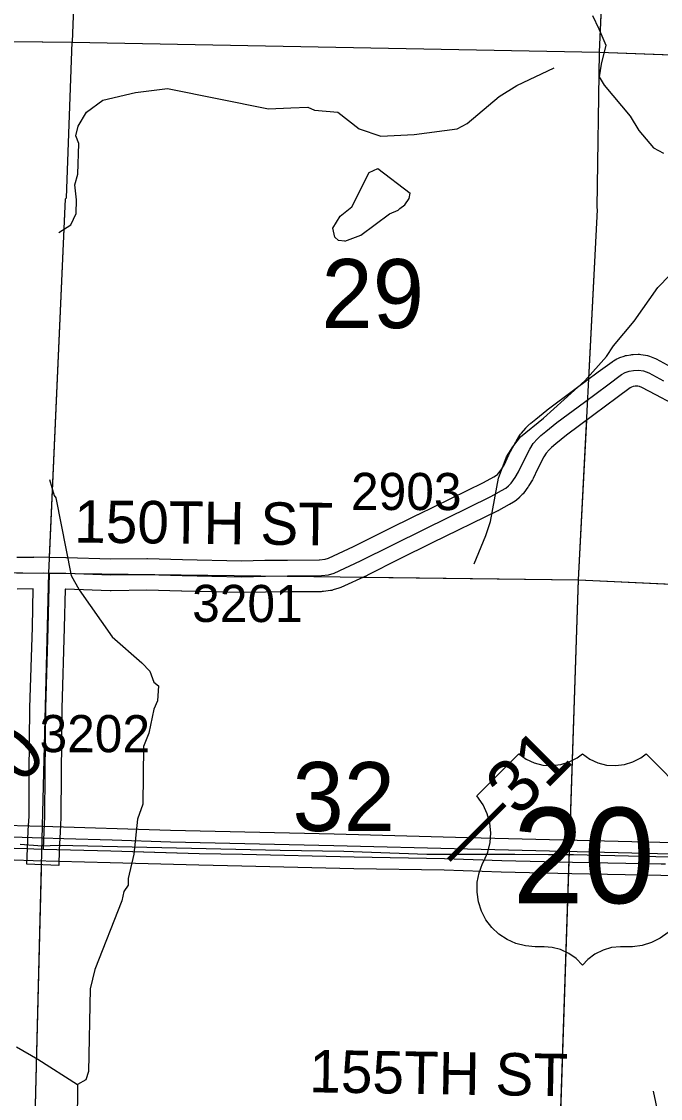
# Model space of a CAD drawing. Extents: x -157.2 to -99.3, y 12.2 to 46.2.
# Drawn here: x -119.49 to -118.286, y 34.429 to 36.459 of the extents above; entities that cross this region are included whole.
import ezdxf

# ---------------------------------------------------------------- set-up
doc = ezdxf.new("R2010")
doc.units = 0
for name, color, linetype in [('tdCoDivCarto', 7, 'Continuous'), ('tdCoHydroRiver', 7, 'Continuous'), ('tdCoPriCL', 7, 'Continuous'), ('tdCoPriDiv', 7, 'Continuous'), ('tdCoSecRdNmbr', 7, 'Continuous'), ('tdCoSecRdTxt', 7, 'Continuous'), ('tdCoSecRteBand', 7, 'Continuous'), ('tdCoSecRteCL', 7, 'Continuous'), ('tdCoSectLine', 7, 'Continuous'), ('tdCoSectLinePart', 7, 'Continuous'), ('tdCoSectNmbr', 7, 'Continuous'), ('tdCoShieldUsRte', 7, 'Continuous'), ('tdCoSurfGravel', 7, 'Continuous'), ('tdStHwyPriRefPost1', 7, 'Continuous'), ('tdStHwyPriRefPost5', 7, 'Continuous')]:
    doc.layers.add(name, color=color, linetype=linetype)

msp = doc.modelspace()

# ---------------------------------------------------------------- linework, layer by layer
at = {"layer": 'tdCoDivCarto'}
for points in [[(-119.4518, 34.9198), (-119.5463, 34.9226), (-119.7035, 34.928), (-119.7854, 34.9312), (-119.8934, 34.9348), (-120.0328, 34.94), (-120.1434, 34.9438), (-120.2344, 34.9473), (-120.3357, 34.9509), (-120.3984, 34.9532)], [(-119.4518, 34.9198), (-119.5463, 34.9226), (-119.7035, 34.928), (-119.7854, 34.9312), (-119.8934, 34.9348), (-120.0328, 34.94), (-120.1434, 34.9438), (-120.2344, 34.9473), (-120.3357, 34.9509), (-120.3984, 34.9532)], [(-120.4856, 34.9354), (-120.4496, 34.9337), (-120.2982, 34.9283), (-120.1178, 34.9228), (-120.0219, 34.9199), (-119.9614, 34.9176), (-119.8814, 34.914), (-119.7964, 34.9113), (-119.6826, 34.9067), (-119.5756, 34.903), (-119.4803, 34.9002)], [(-120.4856, 34.9354), (-120.4496, 34.9337), (-120.2982, 34.9283), (-120.1178, 34.9228), (-120.0219, 34.9199), (-119.9614, 34.9176), (-119.8814, 34.914), (-119.7964, 34.9113), (-119.6826, 34.9067), (-119.5756, 34.903), (-119.4803, 34.9002)], [(-119.4517, 34.9197), (-119.4518, 34.9198)], [(-119.4517, 34.9197), (-119.4518, 34.9198)], [(-119.4105, 34.9185), (-119.4517, 34.9197)], [(-119.4105, 34.9185), (-119.4517, 34.9197)], [(-119.3194, 34.9157), (-119.4105, 34.9185)], [(-119.3194, 34.9157), (-119.4105, 34.9185)], [(-117.3809, 34.8662), (-117.3999, 34.8672), (-117.5302, 34.872), (-117.7153, 34.8781), (-117.9733, 34.8858), (-118.1803, 34.8873), (-118.3149, 34.8907), (-118.6503, 34.8988), (-118.9017, 34.9054), (-119.21, 34.9124), (-119.3194, 34.9157)], [(-117.3809, 34.8662), (-117.3999, 34.8672), (-117.5302, 34.872), (-117.7153, 34.8781), (-117.9733, 34.8858), (-118.1803, 34.8873), (-118.3149, 34.8907), (-118.6503, 34.8988), (-118.9017, 34.9054), (-119.21, 34.9124), (-119.3194, 34.9157)], [(-119.4803, 34.9002), (-119.4672, 34.8998), (-119.4493, 34.8993)], [(-119.4803, 34.9002), (-119.4672, 34.8998), (-119.4493, 34.8993)], [(-119.4493, 34.8993), (-119.3224, 34.8957), (-119.2603, 34.894)], [(-119.4493, 34.8993), (-119.3224, 34.8957), (-119.1557, 34.8911), (-119.0741, 34.8896), (-118.8634, 34.8847), (-118.6932, 34.8817), (-118.5854, 34.878), (-118.4524, 34.8748), (-118.2853, 34.8716), (-118.277, 34.8715)], [(-119.2603, 34.894), (-119.1557, 34.8911), (-119.0741, 34.8896), (-118.8634, 34.8847), (-118.6932, 34.8817), (-118.5854, 34.878), (-118.4524, 34.8748), (-118.2853, 34.8716), (-118.277, 34.8715)]]:
    msp.add_lwpolyline(points, dxfattribs=at)
at = {"layer": 'tdCoHydroRiver'}
for points in [[(-118.4144, 36.4702), (-118.4024, 36.4446), (-118.3891, 36.4142), (-118.3979, 36.3782), (-118.4017, 36.3546), (-118.3927, 36.3386), (-118.3437, 36.2804), (-118.3271, 36.2531), (-118.2996, 36.2208), (-118.2809, 36.2108)], [(-119.3868, 36.1228), (-119.39, 36.151), (-119.3841, 36.1711), (-119.3824, 36.2288), (-119.388, 36.243), (-119.3838, 36.2616), (-119.3681, 36.2877), (-119.3374, 36.3105), (-119.2755, 36.3246), (-119.2153, 36.3325), (-119.0253, 36.2942), (-118.9827, 36.2962), (-118.9511, 36.2969), (-118.9386, 36.2918), (-118.8945, 36.2875), (-118.8543, 36.2564), (-118.8136, 36.2426), (-118.7504, 36.2457), (-118.6696, 36.2561), (-118.6504, 36.2666), (-118.5906, 36.3171), (-118.5569, 36.3383), (-118.4865, 36.3711)], [(-118.8679, 36.1094), (-118.8354, 36.1742), (-118.8191, 36.1814), (-118.7581, 36.1354)], [(-119.4201, 36.0609), (-119.3974, 36.0753), (-119.3875, 36.0966), (-119.3868, 36.1228)], [(-118.7773, 36.1062), (-118.768, 36.1133), (-118.7597, 36.125), (-118.7581, 36.1354)], [(-118.8809, 36.0446), (-118.8929, 36.046), (-118.9002, 36.0521), (-118.9038, 36.069), (-118.8898, 36.0918), (-118.8679, 36.1094)], [(-118.8809, 36.0446), (-118.8511, 36.0559), (-118.7972, 36.096), (-118.7807, 36.1032), (-118.7773, 36.1062)], [(-118.6372, 35.4367), (-118.6153, 35.4898), (-118.6066, 35.5164), (-118.5918, 35.598), (-118.5765, 35.6386), (-118.5649, 35.6572), (-118.5502, 35.6758), (-118.5067, 35.7109), (-118.429, 35.7813), (-118.3883, 35.8275), (-118.3751, 35.8477), (-118.336, 35.894), (-118.2916, 35.9574), (-118.2689, 35.9805)], [(-119.4375, 35.5959), (-119.4289, 35.5657), (-119.4259, 35.5609), (-119.3967, 35.4149), (-119.3817, 35.3877), (-119.3194, 35.2992), (-119.2639, 35.2504), (-119.2486, 35.2342), (-119.2413, 35.2135), (-119.232, 35.2069), (-119.2344, 35.1786), (-119.2411, 35.163), (-119.2502, 35.1175), (-119.2604, 35.0925), (-119.2618, 34.9837), (-119.272, 34.9555), (-119.2786, 34.8894), (-119.2893, 34.844), (-119.2896, 34.8314), (-119.2978, 34.819), (-119.3015, 34.8017), (-119.3523, 34.6722), (-119.3612, 34.6361), (-119.3639, 34.48), (-119.3691, 34.4643), (-119.3851, 34.4553)], [(-119.4999, 34.5263), (-119.4595, 34.5031), (-119.3851, 34.4553)], [(-119.3851, 34.4553), (-119.3856, 34.3796), (-119.3801, 34.3479), (-119.3575, 34.3094), (-119.2979, 34.2383), (-119.2943, 34.1972), (-119.3028, 34.1754), (-119.297, 34.1563), (-119.2458, 34.1249), (-119.2108, 34.0798), (-119.2064, 34.0654), (-119.2072, 34.0371), (-119.214, 34.0199), (-119.2461, 33.9987), (-119.2545, 33.98), (-119.2614, 33.9596), (-119.2554, 33.9484), (-119.2564, 33.9122), (-119.2629, 33.9029), (-119.2917, 33.891)], [(-118.2999, 34.443), (-118.2916, 34.4017)]]:
    msp.add_lwpolyline(points, dxfattribs=at)
at = {"layer": 'tdCoPriCL'}
msp.add_lwpolyline([(-119.4927, 34.9082), (-119.4517, 34.9055), (-119.4215, 34.9063), (-119.0032, 34.897), (-118.8831, 34.8952), (-118.7264, 34.8898), (-118.6647, 34.8897), (-118.561, 34.8894), (-118.4975, 34.8892), (-118.4503, 34.889), (-118.2173, 34.8833), (-117.9264, 34.8776), (-117.5618, 34.8637), (-117.503, 34.8612), (-117.4368, 34.8583), (-117.36, 34.855), (-117.2179, 34.8489), (-117.2083, 34.8485), (-117.1277, 34.8453), (-117.1271, 34.8453), (-117.1161, 34.8449), (-117.0163, 34.841)], dxfattribs=at)
at = {"layer": 'tdCoPriDiv'}
for points in [[(-117.0167, 34.8693), (-117.0284, 34.8702), (-117.1449, 34.8757), (-117.2626, 34.8814), (-117.3993, 34.889), (-117.5299, 34.8938), (-117.715, 34.8998), (-117.9733, 34.9076), (-118.1803, 34.9091), (-118.3148, 34.9125), (-118.6502, 34.9206), (-118.9015, 34.9271), (-119.2098, 34.9342), (-119.4514, 34.9415), (-119.4515, 34.9415), (-119.546, 34.9444)], [(-119.5766, 34.8812), (-119.4682, 34.878), (-119.3234, 34.8739), (-119.1566, 34.8693), (-119.075, 34.8678), (-118.8642, 34.8629), (-118.6942, 34.86), (-118.5864, 34.8562), (-118.4532, 34.853), (-118.286, 34.8498), (-118.1086, 34.8483), (-118.0217, 34.8466), (-117.8358, 34.8435), (-117.7646, 34.8419), (-117.6221, 34.8358), (-117.5443, 34.8335), (-117.163, 34.8249), (-117.1612, 34.8248), (-117.1594, 34.8248), (-117.0171, 34.8192)]]:
    msp.add_lwpolyline(points, dxfattribs=at)
at = {"layer": 'tdCoSecRteBand'}
for points in [[(-119.499, 35.4491), (-119.4672, 35.4494), (-119.4672, 35.4499), (-119.4671, 35.4499), (-119.4671, 35.45), (-119.4372, 35.4493), (-119.4072, 35.4488), (-119.4072, 35.4488), (-119.4062, 35.4488), (-119.406, 35.4488), (-119.4057, 35.4488), (-119.3219, 35.4459), (-119.2543, 35.4468), (-119.2536, 35.4468), (-119.253, 35.4468), (-119.187, 35.4449), (-119.0761, 35.4424), (-119.0317, 35.4436), (-119.0314, 35.4436), (-119.0311, 35.4436), (-118.9892, 35.4439), (-118.9891, 35.4439), (-118.9891, 35.4439), (-118.9295, 35.4441), (-118.929, 35.4442), (-118.9181, 35.4455), (-118.9119, 35.4474), (-118.8647, 35.4693), (-118.8057, 35.4989), (-118.8056, 35.4989), (-118.8055, 35.499), (-118.7434, 35.5298), (-118.7433, 35.5298), (-118.7432, 35.5299), (-118.6201, 35.5899), (-118.6004, 35.6009), (-118.5955, 35.6036), (-118.5936, 35.6053), (-118.5908, 35.6081), (-118.5853, 35.6156), (-118.5804, 35.624), (-118.5726, 35.641), (-118.5723, 35.6417), (-118.5719, 35.6424), (-118.5591, 35.6668), (-118.5586, 35.6677), (-118.558, 35.6686), (-118.5516, 35.679), (-118.5502, 35.6812), (-118.5485, 35.6832), (-118.5404, 35.6923), (-118.5398, 35.6929), (-118.5392, 35.6935), (-118.533, 35.6997), (-118.532, 35.7008), (-118.5308, 35.7017), (-118.5214, 35.7094), (-118.5213, 35.7095), (-118.5211, 35.7096), (-118.5004, 35.7261), (-118.5001, 35.7264), (-118.4997, 35.7267), (-118.4477, 35.7656), (-118.4476, 35.7657), (-118.4476, 35.7657), (-118.4037, 35.7983), (-118.4036, 35.7983), (-118.4035, 35.7984), (-118.3776, 35.8174), (-118.3765, 35.8182), (-118.3752, 35.819), (-118.3685, 35.8229), (-118.3658, 35.8245), (-118.3627, 35.8256), (-118.3546, 35.8283), (-118.3526, 35.829), (-118.3505, 35.8293), (-118.3423, 35.8308), (-118.3401, 35.8312), (-118.3378, 35.8313), (-118.3284, 35.8315), (-118.326, 35.8316), (-118.3236, 35.8313), (-118.3145, 35.83), (-118.3108, 35.8295), (-118.3073, 35.8282), (-118.2975, 35.8242), (-118.2959, 35.8236), (-118.2944, 35.8228), (-118.2669, 35.808)], [(-118.2334, 35.7223), (-118.2951, 35.7551), (-118.2951, 35.7551), (-118.2952, 35.7551), (-118.3213, 35.7691), (-118.3262, 35.7711), (-118.3292, 35.7715), (-118.3339, 35.7714), (-118.3376, 35.7707), (-118.3407, 35.7697), (-118.3433, 35.7681), (-118.368, 35.75), (-118.4118, 35.7176), (-118.4634, 35.6789), (-118.4836, 35.6628), (-118.4917, 35.6562), (-118.4962, 35.6517), (-118.502, 35.6452), (-118.5065, 35.638), (-118.5184, 35.6152), (-118.5265, 35.5977), (-118.5271, 35.5964), (-118.5278, 35.5952), (-118.5342, 35.5841), (-118.535, 35.5826), (-118.5361, 35.5812), (-118.544, 35.5706), (-118.5453, 35.5688), (-118.5468, 35.5673), (-118.5518, 35.5623), (-118.5523, 35.5618), (-118.5529, 35.5612), (-118.5578, 35.5568), (-118.5603, 35.5546), (-118.5632, 35.553), (-118.5711, 35.5485), (-118.5712, 35.5485), (-118.5713, 35.5484), (-118.5917, 35.5371), (-118.5924, 35.5367), (-118.5931, 35.5364), (-118.7168, 35.476), (-118.7788, 35.4452), (-118.8382, 35.4154), (-118.8386, 35.4152), (-118.839, 35.415), (-118.8886, 35.3921), (-118.8905, 35.3912), (-118.8925, 35.3906), (-118.9031, 35.3874), (-118.9056, 35.3866), (-118.9081, 35.3863), (-118.9215, 35.3847), (-118.9239, 35.3844), (-118.9257, 35.3841), (-118.9275, 35.3841), (-118.9888, 35.3839), (-119.0304, 35.3836), (-119.0752, 35.3824), (-119.076, 35.3824), (-119.0767, 35.3824), (-119.1884, 35.3849), (-119.1885, 35.3849), (-119.1887, 35.3849), (-119.2541, 35.3868), (-119.3217, 35.3859), (-119.3225, 35.3858), (-119.3232, 35.3859), (-119.4075, 35.3888), (-119.4084, 35.3888), (-119.4099, 35.3162), (-119.4099, 35.316), (-119.4099, 35.3159), (-119.4147, 35.164), (-119.4158, 35.0419), (-119.4162, 34.9603), (-119.4162, 34.9595), (-119.4163, 34.9588), (-119.4178, 34.931), (-119.4192, 34.8981), (-119.4204, 34.8681), (-119.4804, 34.8706), (-119.4791, 34.9006), (-119.4778, 34.9337), (-119.4778, 34.9339), (-119.4778, 34.9341), (-119.4762, 34.9614), (-119.4758, 35.0423), (-119.4758, 35.0423), (-119.4758, 35.0424), (-119.4747, 35.1649), (-119.4747, 35.1652), (-119.4747, 35.1656), (-119.4699, 35.3176), (-119.4684, 35.3894), (-119.4987, 35.3891)]]:
    msp.add_lwpolyline(points, dxfattribs=at)
at = {"layer": 'tdCoSecRteCL'}
for points in [[(-119.4377, 35.4194), (-119.4067, 35.4188), (-119.3222, 35.4159), (-119.2539, 35.4168), (-119.1878, 35.4149), (-119.076, 35.4124), (-119.0309, 35.4136), (-118.989, 35.4139), (-118.9276, 35.4141), (-118.9252, 35.4144), (-118.9118, 35.4161), (-118.9012, 35.4193), (-118.8516, 35.4422), (-118.7922, 35.4721), (-118.7301, 35.5029), (-118.6063, 35.5633), (-118.5858, 35.5747), (-118.5779, 35.5791), (-118.573, 35.5835), (-118.568, 35.5885), (-118.5601, 35.5991), (-118.5537, 35.6102), (-118.5454, 35.6284), (-118.5325, 35.6528), (-118.5261, 35.6632), (-118.518, 35.6723), (-118.5118, 35.6785), (-118.5024, 35.6861), (-118.4817, 35.7027), (-118.4297, 35.7416), (-118.3858, 35.7742), (-118.3599, 35.7932), (-118.3532, 35.7971), (-118.3451, 35.7998), (-118.337, 35.8013), (-118.3276, 35.8015), (-118.3185, 35.8003), (-118.3086, 35.7964), (-118.281, 35.7816)], [(-119.499, 35.4191), (-119.4489, 35.4195), (-119.4384, 35.4194), (-119.4377, 35.4194)], [(-119.4492, 34.8993), (-119.4478, 34.9324), (-119.4462, 34.9605), (-119.4458, 35.0421), (-119.4447, 35.1646), (-119.4399, 35.3168), (-119.4377, 35.4194)]]:
    msp.add_lwpolyline(points, dxfattribs=at)
at = {"layer": 'tdCoSectLine'}
for points in [[(-119.3566, 37.42), (-119.3951, 36.4199)], [(-118.4014, 36.4011), (-118.3569, 37.3914)], [(-120.4411, 36.4313), (-119.3951, 36.4199)], [(-119.4388, 35.4194), (-119.4075, 36.1247), (-119.4057, 36.1266), (-119.3951, 36.4199)], [(-119.3951, 36.4199), (-118.4014, 36.4011)], [(-118.4409, 35.4063), (-118.4051, 36.1036), (-118.4057, 36.1079), (-118.4014, 36.4011)], [(-118.4014, 36.4011), (-117.4078, 36.3637)], [(-120.4729, 35.4322), (-119.4388, 35.4194)], [(-119.4647, 34.3917), (-119.4388, 35.4194)], [(-119.4388, 35.4194), (-118.4409, 35.4063)], [(-118.4753, 34.3728), (-118.4409, 35.4063)], [(-118.4409, 35.4063), (-117.4487, 35.3607)]]:
    msp.add_lwpolyline(points, dxfattribs=at)
at = {"layer": 'tdCoSectLinePart'}
for points in [[(-119.3577, 37.3895), (-119.3951, 36.4199)], [(-118.4014, 36.4011), (-118.3583, 37.3615)], [(-120.4113, 36.431), (-119.3951, 36.4199)], [(-119.4375, 35.4493), (-119.4075, 36.1247), (-119.4057, 36.1266), (-119.3951, 36.4199)], [(-119.3951, 36.4199), (-118.4014, 36.4011)], [(-118.4214, 35.7849), (-118.4051, 36.1036), (-118.4057, 36.1079), (-118.4014, 36.4011)], [(-118.4014, 36.4011), (-118.0585, 36.3882)], [(-118.4409, 35.4063), (-118.4254, 35.7075)], [(-118.8492, 35.4116), (-118.4409, 35.4063)], [(-118.4743, 34.4029), (-118.4409, 35.4063)], [(-118.4409, 35.4063), (-117.8656, 35.3798)], [(-119.4647, 34.3917), (-119.4529, 34.8601)]]:
    msp.add_lwpolyline(points, dxfattribs=at)
at = {"layer": 'tdCoShieldUsRte'}
msp.add_lwpolyline([(-118.2721, 34.7423), (-118.2869, 34.7313), (-118.3033, 34.723), (-118.3209, 34.7176), (-118.3391, 34.7151), (-118.3482, 34.715), (-118.3616, 34.715), (-118.3784, 34.7135), (-118.3947, 34.7089), (-118.4099, 34.7014), (-118.4234, 34.6914), (-118.4335, 34.6807), (-118.4453, 34.6928), (-118.4591, 34.7026), (-118.4745, 34.7097), (-118.4908, 34.7139), (-118.5055, 34.715), (-118.5226, 34.715), (-118.5409, 34.7166), (-118.5588, 34.7211), (-118.5756, 34.7286), (-118.5909, 34.7388), (-118.6043, 34.7515), (-118.6154, 34.7661), (-118.6239, 34.7825), (-118.6295, 34.8), (-118.6321, 34.8182), (-118.6317, 34.8366), (-118.6282, 34.8546), (-118.6217, 34.8719), (-118.6193, 34.8766), (-118.612, 34.8935), (-118.6076, 34.9114), (-118.6063, 34.9297), (-118.608, 34.948), (-118.6128, 34.9658), (-118.6205, 34.9825), (-118.6324, 34.9996), (-118.5536, 35.0785), (-118.5397, 35.0688), (-118.5244, 35.0617), (-118.508, 35.0575), (-118.4911, 35.0564), (-118.4744, 35.0584), (-118.4582, 35.0634), (-118.4433, 35.0713), (-118.4335, 35.0785), (-118.4197, 35.0688), (-118.4044, 35.0617), (-118.388, 35.0575), (-118.3711, 35.0564), (-118.3543, 35.0584), (-118.3382, 35.0634), (-118.3232, 35.0713), (-118.3135, 35.0785), (-118.2347, 34.9996)], dxfattribs=at)
at = {"layer": 'tdCoSurfGravel'}
for points in [[(-118.9252, 35.4144), (-118.9118, 35.4161), (-118.9012, 35.4193), (-118.8516, 35.4422), (-118.7922, 35.4721), (-118.7301, 35.5029), (-118.6063, 35.5633), (-118.5858, 35.5747), (-118.5779, 35.5791), (-118.573, 35.5835), (-118.568, 35.5885), (-118.5601, 35.5991), (-118.5537, 35.6102), (-118.5454, 35.6284), (-118.5325, 35.6528), (-118.5261, 35.6632), (-118.518, 35.6723), (-118.5118, 35.6785), (-118.5024, 35.6861), (-118.4817, 35.7027), (-118.4297, 35.7416), (-118.3858, 35.7742), (-118.3599, 35.7932), (-118.3532, 35.7971), (-118.3451, 35.7998), (-118.337, 35.8013), (-118.3276, 35.8015), (-118.3185, 35.8003), (-118.3086, 35.7964), (-118.281, 35.7816)], [(-119.499, 35.4191), (-119.4489, 35.4195), (-119.4384, 35.4194), (-119.4067, 35.4188), (-119.3222, 35.4159), (-119.2539, 35.4168), (-119.1878, 35.4149), (-119.076, 35.4124), (-119.0309, 35.4136), (-118.989, 35.4139), (-118.9276, 35.4141), (-118.9252, 35.4144)], [(-119.4447, 35.1646), (-119.4399, 35.3168), (-119.4377, 35.4194)], [(-119.4492, 34.8993), (-119.4478, 34.9324), (-119.4462, 34.9605), (-119.4458, 35.0421), (-119.4447, 35.1646)]]:
    msp.add_lwpolyline(points, dxfattribs=at)

# ---------------------------------------------------------------- texts
at = {"layer": 'tdCoSecRdNmbr'}
for s, rotation, p in [('2903', 359.9087, (-118.8696, 35.5382)), ('3201', 359.9085, (-119.1689, 35.3272)), ('3202', 359.9082, (-119.4565, 35.0819))]:
    msp.add_text(s, height=0.07, rotation=rotation, dxfattribs=at).set_placement(p)
at = {"layer": 'tdCoSecRdTxt'}
for s, rotation, p in [('150TH ST', 359.3671, (-119.3915, 35.4768)), ('155TH ST', 359.0853, (-118.9487, 34.441))]:
    msp.add_text(s, height=0.08, rotation=rotation, dxfattribs=at).set_placement(p)
at = {"layer": 'tdCoSectNmbr'}
for s, rotation, p in [('29', 359.9085, (-118.9254, 35.8811)), ('32', 359.9086, (-118.98, 34.9333))]:
    msp.add_text(s, height=0.13, rotation=rotation, dxfattribs=at).set_placement(p)
at = {"layer": 'tdCoShieldUsRte'}
msp.add_text('20', height=0.18, dxfattribs=at).set_placement((-118.565, 34.7972))
at = {"layer": 'tdStHwyPriRefPost1'}
for s, p in [('‒‒30', (-119.6496, 34.8616)), ('‒‒31', (-118.6593, 34.8526))]:
    msp.add_text(s, height=0.1, rotation=45, dxfattribs=at).set_placement(p)
at = {"layer": 'tdStHwyPriRefPost5'}
msp.add_text('‒‒30', height=0.1, rotation=45, dxfattribs=at).set_placement((-119.6496, 34.8616))

doc.saveas('drawing.dxf')
